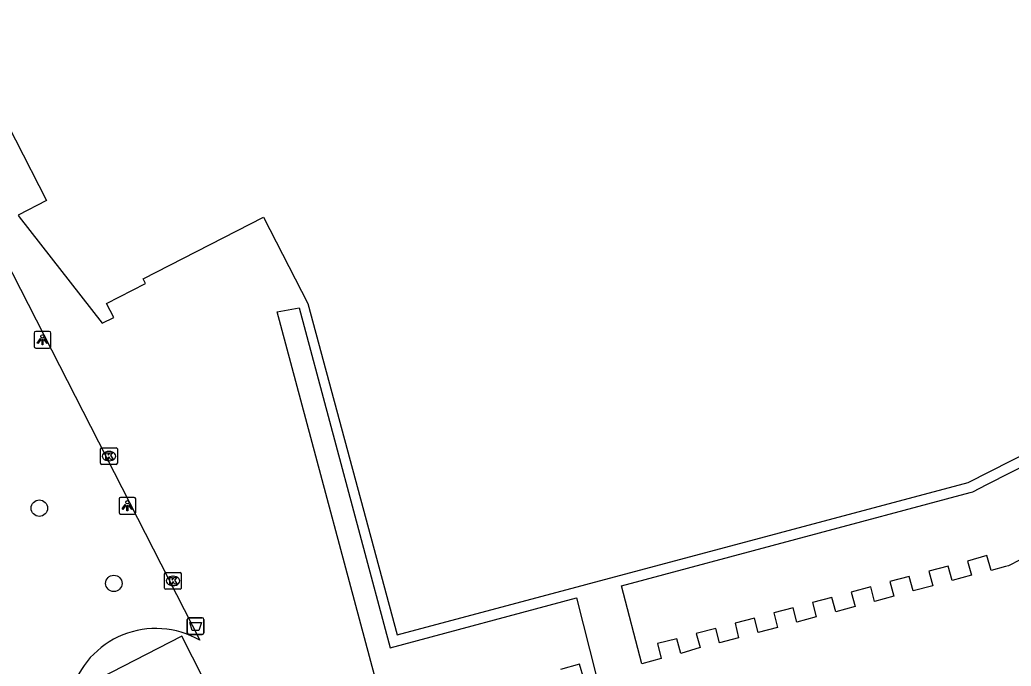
# Model space of a CAD drawing. Extents: x 158461 to 159795, y 387220 to 388672.
# Drawn here: x 159171.1 to 159230.3, y 387515.5 to 387554.1 of the extents above; entities that cross this region are included whole.
import ezdxf

# ---------------------------------------------------------------- set-up
doc = ezdxf.new("R2010")
doc.units = 0
for name, color, linetype in [('IMGEO_Afvalbak', 7, 'Continuous'), ('IMGEO_Boom', 7, 'Continuous'), ('IMGEO_Kolk', 7, 'Continuous'), ('IMGEO_Lichtpunt', 7, 'Continuous'), ('IMGEO_Pand', 7, 'Continuous'), ('IMGEO_Voetpad_open', 7, 'Continuous')]:
    doc.layers.add(name, color=color, linetype=linetype)

msp = doc.modelspace()

# ---------------------------------------------------------------- linework, layer by layer
at = {"layer": 'IMGEO_Afvalbak'}
for p, q in [((159181.086, 387517.497), (159181.086, 387518.297)), ((159181.086, 387518.297), (159181.086, 387517.497)), ((159181.186, 387518.397), (159181.976, 387518.397)), ((159181.976, 387518.397), (159181.186, 387518.397)), ((159182.076, 387518.297), (159182.076, 387517.497)), ((159182.076, 387517.497), (159182.076, 387518.297)), ((159181.976, 387517.397), (159181.186, 387517.397)), ((159181.186, 387517.397), (159181.976, 387517.397))]:
    msp.add_line(p, q, dxfattribs=at)
msp.add_lwpolyline([(159181.229, 387518.111), (159181.933, 387518.111), (159181.784, 387517.641), (159181.378, 387517.641), (159181.229, 387518.111)], dxfattribs=at)
for centre, start, end in [((159181.186, 387518.297), 90, 180), ((159181.186, 387518.297), 90, 180), ((159181.976, 387518.297), 0, 90), ((159181.976, 387518.297), 360, 90), ((159181.186, 387517.497), 180, 270), ((159181.186, 387517.497), 180, 270), ((159181.976, 387517.497), 270, 0), ((159181.976, 387517.497), 270, 0)]:
    msp.add_arc(centre, 0.1, start, end, dxfattribs=at)
at = {"layer": 'IMGEO_Boom'}
for centre in [(159172.248, 387524.947), (159176.7, 387520.453)]:
    msp.add_circle(centre, 0.489, dxfattribs=at)
at = {"layer": 'IMGEO_Kolk'}
for p, q in [((159175.908, 387527.635), (159175.908, 387528.487)), ((159175.983, 387528.561), (159176.835, 387528.561)), ((159176.396, 387528.341), (159176.421, 387528.341)), ((159176.909, 387528.487), (159176.909, 387527.635)), ((159176.835, 387527.561), (159175.983, 387527.561)), ((159176.419, 387527.781), (159176.394, 387527.781)), ((159179.73, 387520.171), (159179.73, 387521.023)), ((159179.805, 387521.097), (159180.657, 387521.097)), ((159180.731, 387521.023), (159180.731, 387520.171)), ((159180.241, 387520.317), (159180.216, 387520.317)), ((159180.218, 387520.877), (159180.243, 387520.877)), ((159180.657, 387520.097), (159179.805, 387520.097))]:
    msp.add_line(p, q, dxfattribs=at)
for points in [[(159175.908, 387527.635), (159175.908, 387528.487)], [(159175.983, 387528.561), (159176.835, 387528.561)], [(159176.229, 387528.261), (159176.352, 387528.261), (159176.352, 387528.11), (159176.482, 387528.261), (159176.646, 387528.261), (159176.5, 387528.11), (159176.653, 387527.861), (159176.501, 387527.861), (159176.416, 387528.025), (159176.352, 387527.958), (159176.352, 387527.861), (159176.229, 387527.861), (159176.229, 387528.261)], [(159176.909, 387528.487), (159176.909, 387527.635)], [(159176.835, 387527.561), (159175.983, 387527.561)], [(159179.73, 387520.171), (159179.73, 387521.023)], [(159179.805, 387521.097), (159180.657, 387521.097)], [(159180.731, 387521.023), (159180.731, 387520.171)], [(159180.051, 387520.797), (159180.174, 387520.797), (159180.174, 387520.646), (159180.304, 387520.797), (159180.468, 387520.797), (159180.322, 387520.646), (159180.475, 387520.397), (159180.323, 387520.397), (159180.238, 387520.561), (159180.174, 387520.494), (159180.174, 387520.397), (159180.051, 387520.397), (159180.051, 387520.797)], [(159180.657, 387520.097), (159179.805, 387520.097)]]:
    msp.add_lwpolyline(points, dxfattribs=at)
for centre, start, end in [((159175.985, 387528.485), 91.55205, 178.44795), ((159175.985, 387528.485), 91.55205, 178.44795), ((159176.833, 387528.485), 1.55205, 88.44795), ((159176.833, 387528.485), 1.55205, 88.44795), ((159175.985, 387527.637), 181.55205, 268.44795), ((159175.985, 387527.637), 181.55205, 268.44795), ((159176.833, 387527.637), 271.55205, 358.44795), ((159176.833, 387527.637), 271.55205, 358.44795), ((159179.807, 387521.021), 91.55205, 178.44795), ((159179.807, 387521.021), 91.55205, 178.44795), ((159180.655, 387521.021), 1.55205, 88.44795), ((159180.655, 387521.021), 1.55205, 88.44795), ((159179.807, 387520.173), 181.55205, 268.44795), ((159179.807, 387520.173), 181.55205, 268.44795), ((159180.655, 387520.173), 271.55205, 358.44795), ((159180.655, 387520.173), 271.55205, 358.44795)]:
    msp.add_arc(centre, 0.0765, start, end, dxfattribs=at)
for centre, major_axis, ratio, start_param, end_param in [((159176.395, 387528.061), (-0.387, 0.002), 0.722429, 4.712389, 7.853982), ((159176.42, 387528.061), (-0.39, 0.002), 0.717154, 1.570796, 4.712389), ((159180.217, 387520.597), (-0.387, 0.002), 0.722429, 4.712389, 7.853982), ((159180.242, 387520.597), (-0.39, 0.002), 0.717154, 1.570796, 4.712389)]:
    msp.add_ellipse(centre, major_axis=major_axis, ratio=ratio, start_param=start_param, end_param=end_param, dxfattribs=at)
at = {"layer": 'IMGEO_Lichtpunt'}
for p, q in [((159171.937, 387535.417), (159171.937, 387534.61)), ((159171.937, 387535.417), (159171.937, 387534.61)), ((159172.839, 387535.512), (159172.031, 387535.512)), ((159172.839, 387535.512), (159172.031, 387535.512)), ((159172.933, 387534.61), (159172.933, 387535.417)), ((159172.933, 387534.61), (159172.933, 387535.417)), ((159172.031, 387534.516), (159172.839, 387534.516)), ((159172.031, 387534.516), (159172.839, 387534.516)), ((159177.009, 387525.499), (159177.009, 387524.692)), ((159177.009, 387525.499), (159177.009, 387524.692)), ((159177.911, 387525.594), (159177.103, 387525.594)), ((159177.911, 387525.594), (159177.103, 387525.594)), ((159178.005, 387524.692), (159178.005, 387525.499)), ((159178.005, 387524.692), (159178.005, 387525.499)), ((159177.103, 387524.598), (159177.911, 387524.598)), ((159177.103, 387524.598), (159177.911, 387524.598))]:
    msp.add_line(p, q, dxfattribs=at)
for points in [[(159172.311, 387535.081), (159172.35, 387535.053), (159172.162, 387534.791), (159172.124, 387534.818), (159172.311, 387535.081)], [(159172.413, 387535.033), (159172.46, 387535.033), (159172.46, 387534.711), (159172.413, 387534.711), (159172.413, 387535.033)], [(159172.523, 387535.053), (159172.561, 387535.08), (159172.748, 387534.818), (159172.709, 387534.79), (159172.523, 387535.053)], [(159177.383, 387525.163), (159177.422, 387525.135), (159177.234, 387524.873), (159177.196, 387524.9), (159177.383, 387525.163)], [(159177.485, 387525.115), (159177.532, 387525.115), (159177.532, 387524.793), (159177.485, 387524.793), (159177.485, 387525.115)], [(159177.595, 387525.135), (159177.633, 387525.162), (159177.82, 387524.9), (159177.781, 387524.872), (159177.595, 387525.135)]]:
    msp.add_lwpolyline(points, dxfattribs=at)
for centre in [(159172.436, 387535.215), (159177.508, 387525.297)]:
    msp.add_circle(centre, 0.0994, dxfattribs=at)
for centre, start, end in [((159172.031, 387535.417), 90, 180), ((159172.031, 387535.417), 90, 180), ((159172.839, 387535.417), 0, 90), ((159172.839, 387535.417), 0, 90), ((159172.031, 387534.61), 180, 270), ((159172.031, 387534.61), 180, 270), ((159172.839, 387534.61), 270, 0), ((159172.839, 387534.61), 270, 360), ((159177.103, 387525.499), 90, 180), ((159177.103, 387525.499), 90, 180), ((159177.911, 387525.499), 0, 90), ((159177.911, 387525.499), 0, 90), ((159177.103, 387524.692), 180, 270), ((159177.103, 387524.692), 180, 270), ((159177.911, 387524.692), 270, 0), ((159177.911, 387524.692), 270, 360)]:
    msp.add_arc(centre, 0.0946, start, end, dxfattribs=at)
at = {"layer": 'IMGEO_Pand'}
msp.add_lwpolyline([(159147.23, 387589.258), (159159.255, 387565.769), (159165.254, 387557.853), (159172.669, 387543.33), (159170.987, 387542.463), (159171.038, 387542.365), (159176.006, 387536), (159176.692, 387536.351), (159176.27, 387537.174), (159178.596, 387538.371), (159178.447, 387538.654), (159185.631, 387542.331), (159188.287, 387537.183), (159193.626, 387517.367), (159227.726, 387526.482), (159243.347, 387534.407)], dxfattribs=at)
at = {"layer": 'IMGEO_Voetpad_open'}
for points in [[(159167.842, 387544.44), (159181.83, 387517.056)], [(159193.171, 387511.622), (159186.462, 387536.691), (159187.763, 387536.913), (159193.204, 387516.607), (159204.328, 387519.587), (159205.52, 387514.944)], [(159219.837, 387518.749), (159219.591, 387519.616), (159218.443, 387519.312), (159218.656, 387518.449), (159217.505, 387518.135), (159217.281, 387518.991), (159216.127, 387518.683), (159216.339, 387517.82), (159215.191, 387517.512), (159214.963, 387518.371), (159213.807, 387518.071), (159214.017, 387517.192), (159212.888, 387516.898), (159212.657, 387517.762), (159211.485, 387517.448), (159211.715, 387516.61), (159210.575, 387516.268), (159210.338, 387517.134), (159209.178, 387516.861), (159209.395, 387515.961), (159208.245, 387515.648), (159207.032, 387520.311), (159227.844, 387525.886), (159228.007, 387525.929), (159228.842, 387526.355), (159243.617, 387533.86)], [(159230.83, 387521.865), (159230.147, 387521.499), (159229.96, 387521.451), (159229.104, 387521.231), (159228.853, 387522.119), (159227.701, 387521.788), (159227.924, 387520.938), (159226.781, 387520.616), (159226.535, 387521.488), (159225.387, 387521.175), (159225.626, 387520.306), (159224.453, 387520.006), (159224.213, 387520.86), (159223.061, 387520.567), (159223.283, 387519.688), (159222.139, 387519.368), (159221.913, 387520.242), (159220.746, 387519.932), (159220.979, 387519.071), (159219.837, 387518.749)], [(159183.98, 387510.94), (159180.757, 387517.295), (159174.44, 387514.042), (159177.65, 387507.708), (159183.98, 387510.94)], [(159204.766, 387514.753), (159204.521, 387515.616), (159203.376, 387515.303)]]:
    msp.add_lwpolyline(points, dxfattribs=at)
msp.add_arc((159179.208, 387512.489), 5.266, 60.14156, 163.95165, dxfattribs=at)

doc.saveas('drawing.dxf')
